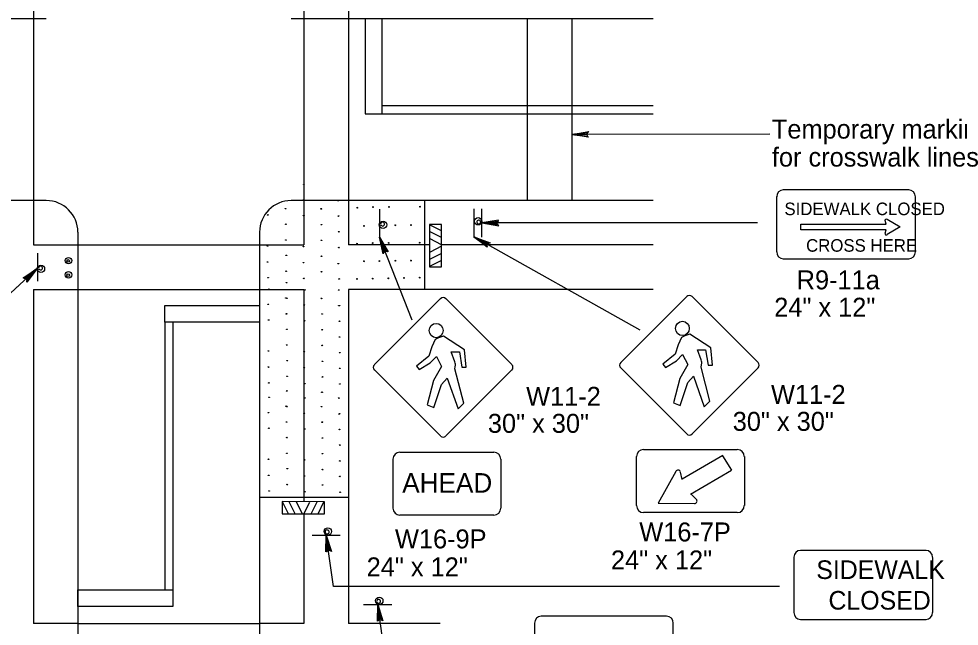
# Model space of a CAD drawing. Extents: x -14145 to -13662, y 30244 to 30661.
# Drawn here: x -13818.89 to -13808.47, y 30273.51 to 30280.23 of the extents above; entities that cross this region are included whole.
import ezdxf

# ---------------------------------------------------------------- set-up
doc = ezdxf.new("R2010")
doc.units = 0
doc.layers.add('1', color=7, linetype='Continuous')
doc.layers.add('2', color=7, linetype='Continuous')

msp = doc.modelspace()

# ---------------------------------------------------------------- linework, layer by layer
at = {"layer": '1'}
for p, q in [((-13818.727, 30280.727), (-13818.727, 30280.235)), ((-13815.73, 30280.727), (-13815.73, 30280.235)), ((-13815.238, 30280.727), (-13815.238, 30280.235)), ((-13818.585, 30280.235), (-13820.235, 30280.235)), ((-13818.727, 30280.235), (-13818.727, 30278.222)), ((-13814.222, 30280.235), (-13815.872, 30280.235)), ((-13815.73, 30280.235), (-13815.73, 30278.222)), ((-13815.238, 30280.235), (-13815.238, 30278.222)), ((-13814.865, 30280.235), (-13815.051, 30280.235)), ((-13815.051, 30280.235), (-13815.051, 30279.183)), ((-13814.865, 30279.183), (-13814.865, 30280.235)), ((-13811.862, 30280.235), (-13814.222, 30280.235)), ((-13813.255, 30280.235), (-13813.255, 30278.222)), ((-13812.763, 30280.235), (-13812.763, 30278.222)), ((-13814.865, 30279.273), (-13811.862, 30279.273)), ((-13815.051, 30279.183), (-13814.865, 30279.183)), ((-13814.865, 30279.183), (-13811.862, 30279.183)), ((-13810.567, 30278.956), (-13812.763, 30278.952)), ((-13809.029, 30278.341), (-13810.419, 30278.341)), ((-13818.585, 30278.222), (-13820.235, 30278.222)), ((-13818.727, 30278.222), (-13818.727, 30277.73)), ((-13814.222, 30278.222), (-13815.872, 30278.222)), ((-13815.73, 30278.222), (-13815.73, 30277.73)), ((-13815.238, 30278.222), (-13815.238, 30277.73)), ((-13814.396, 30278.222), (-13814.396, 30277.238)), ((-13811.862, 30278.222), (-13814.222, 30278.222)), ((-13810.493, 30278.265), (-13810.493, 30277.654)), ((-13808.955, 30277.654), (-13808.955, 30278.265)), ((-13814.894, 30278.127), (-13814.894, 30277.815)), ((-13814.894, 30278.127), (-13814.894, 30277.815)), ((-13814.894, 30278.127), (-13814.894, 30277.815)), ((-13814.894, 30278.127), (-13814.894, 30277.815)), ((-13814.894, 30278.127), (-13814.894, 30277.815)), ((-13814.894, 30278.127), (-13814.894, 30277.815)), ((-13813.846, 30278.131), (-13813.846, 30277.819)), ((-13813.846, 30278.131), (-13813.846, 30277.819)), ((-13813.846, 30278.131), (-13813.846, 30277.819)), ((-13813.759, 30277.818), (-13813.759, 30278.13)), ((-13813.759, 30277.818), (-13813.759, 30278.13)), ((-13813.759, 30277.818), (-13813.759, 30278.13)), ((-13813.759, 30277.818), (-13813.759, 30278.13)), ((-13813.759, 30277.818), (-13813.759, 30278.13)), ((-13813.759, 30277.818), (-13813.759, 30278.13)), ((-13809.269, 30278.014), (-13809.125, 30277.929)), ((-13814.206, 30277.887), (-13814.339, 30277.953)), ((-13810.705, 30277.974), (-13813.759, 30277.974)), ((-13810.223, 30277.899), (-13810.223, 30277.96)), ((-13810.223, 30277.96), (-13809.277, 30277.96)), ((-13809.277, 30277.899), (-13810.223, 30277.899)), ((-13809.277, 30277.96), (-13809.29, 30277.999)), ((-13809.29, 30277.86), (-13809.277, 30277.899)), ((-13809.125, 30277.929), (-13809.268, 30277.845)), ((-13818.235, 30277.872), (-13818.235, 30272.903)), ((-13816.222, 30277.872), (-13816.222, 30272.903)), ((-13814.532, 30276.897), (-13814.894, 30277.815)), ((-13814.206, 30277.812), (-13814.339, 30277.878)), ((-13814.206, 30277.73), (-13814.333, 30277.797)), ((-13812.003, 30276.785), (-13813.846, 30277.819)), ((-13818.727, 30277.73), (-13818.235, 30277.73)), ((-13818.235, 30277.73), (-13816.222, 30277.73)), ((-13816.222, 30277.73), (-13815.73, 30277.73)), ((-13814.339, 30277.73), (-13815.238, 30277.73)), ((-13814.206, 30277.716), (-13814.333, 30277.649)), ((-13811.862, 30277.73), (-13814.205, 30277.73)), ((-13818.684, 30277.64), (-13818.684, 30277.328)), ((-13818.684, 30277.64), (-13818.684, 30277.328)), ((-13818.684, 30277.64), (-13818.684, 30277.328)), ((-13818.684, 30277.64), (-13818.684, 30277.328)), ((-13818.684, 30277.64), (-13818.684, 30277.328)), ((-13818.684, 30277.64), (-13818.684, 30277.328)), ((-13814.206, 30277.634), (-13814.339, 30277.568)), ((-13814.206, 30277.559), (-13814.339, 30277.493)), ((-13810.419, 30277.578), (-13809.029, 30277.578)), ((-13819.389, 30276.826), (-13818.685, 30277.468)), ((-13818.727, 30277.238), (-13818.727, 30273.537)), ((-13818.727, 30277.238), (-13818.235, 30277.238)), ((-13818.235, 30277.238), (-13816.222, 30277.238)), ((-13816.222, 30277.238), (-13815.73, 30277.238)), ((-13815.73, 30277.238), (-13815.73, 30274.886)), ((-13811.862, 30277.238), (-13815.238, 30277.238)), ((-13815.238, 30277.238), (-13815.238, 30273.537)), ((-13814.949, 30276.405), (-13814.218, 30277.136)), ((-13814.158, 30277.136), (-13813.427, 30276.405)), ((-13812.22, 30276.427), (-13811.489, 30277.158)), ((-13811.429, 30277.158), (-13810.698, 30276.427)), ((-13817.273, 30276.874), (-13817.273, 30277.06)), ((-13817.273, 30277.06), (-13816.222, 30277.06)), ((-13816.222, 30277.06), (-13816.222, 30276.874)), ((-13817.273, 30276.874), (-13817.273, 30273.91)), ((-13816.222, 30276.874), (-13817.273, 30276.874)), ((-13817.183, 30276.874), (-13817.183, 30273.91)), ((-13814.218, 30275.614), (-13814.949, 30276.345)), ((-13813.427, 30276.345), (-13814.158, 30275.614)), ((-13811.489, 30275.636), (-13812.22, 30276.367)), ((-13810.698, 30276.367), (-13811.429, 30275.636)), ((-13814.666, 30275.435), (-13813.627, 30275.435)), ((-13811.967, 30275.465), (-13810.928, 30275.465)), ((-13811.089, 30275.396), (-13811.54, 30275.135)), ((-13810.99, 30275.234), (-13811.087, 30275.395)), ((-13814.743, 30274.814), (-13814.743, 30275.357)), ((-13813.549, 30275.357), (-13813.549, 30274.814)), ((-13812.045, 30274.843), (-13812.045, 30275.387)), ((-13810.85, 30275.387), (-13810.85, 30274.843)), ((-13811.609, 30275.221), (-13811.806, 30274.87)), ((-13811.538, 30275.133), (-13811.557, 30275.215)), ((-13811.446, 30274.971), (-13810.992, 30275.235)), ((-13816.222, 30274.935), (-13815.238, 30274.935)), ((-13815.902, 30274.753), (-13815.968, 30274.886)), ((-13815.827, 30274.753), (-13815.893, 30274.886)), ((-13815.745, 30274.753), (-13815.812, 30274.88)), ((-13815.731, 30274.753), (-13815.664, 30274.88)), ((-13815.649, 30274.753), (-13815.583, 30274.886)), ((-13815.574, 30274.753), (-13815.508, 30274.886)), ((-13811.383, 30274.914), (-13811.444, 30274.972)), ((-13811.806, 30274.87), (-13811.404, 30274.866)), ((-13815.73, 30274.753), (-13815.73, 30273.537)), ((-13813.627, 30274.736), (-13814.666, 30274.736)), ((-13810.928, 30274.766), (-13811.967, 30274.766)), ((-13815.64, 30274.517), (-13815.328, 30274.517)), ((-13815.64, 30274.517), (-13815.328, 30274.517)), ((-13815.64, 30274.517), (-13815.328, 30274.517)), ((-13815.64, 30274.517), (-13815.328, 30274.517)), ((-13815.64, 30274.517), (-13815.328, 30274.517)), ((-13815.64, 30274.517), (-13815.328, 30274.517)), ((-13815.404, 30273.945), (-13815.484, 30274.517)), ((-13810.3, 30274.268), (-13810.3, 30273.658)), ((-13808.836, 30274.345), (-13810.227, 30274.345)), ((-13808.763, 30273.658), (-13808.763, 30274.268)), ((-13810.461, 30273.945), (-13815.404, 30273.945)), ((-13818.235, 30273.724), (-13818.235, 30273.91)), ((-13818.235, 30273.91), (-13817.183, 30273.91)), ((-13817.183, 30273.91), (-13817.183, 30273.724)), ((-13815.069, 30273.748), (-13814.757, 30273.748)), ((-13815.069, 30273.748), (-13814.757, 30273.748)), ((-13815.069, 30273.748), (-13814.757, 30273.748)), ((-13815.069, 30273.748), (-13814.757, 30273.748)), ((-13815.069, 30273.748), (-13814.757, 30273.748)), ((-13815.069, 30273.748), (-13814.757, 30273.748)), ((-13814.841, 30273.229), (-13814.913, 30273.748)), ((-13817.183, 30273.724), (-13818.235, 30273.724)), ((-13818.235, 30273.537), (-13818.727, 30273.537)), ((-13818.235, 30273.537), (-13816.222, 30273.537)), ((-13815.73, 30273.537), (-13816.222, 30273.537)), ((-13814.222, 30273.537), (-13815.238, 30273.537)), ((-13813.176, 30273.541), (-13813.176, 30272.93)), ((-13811.712, 30273.617), (-13813.102, 30273.617)), ((-13811.638, 30272.93), (-13811.638, 30273.541)), ((-13810.227, 30273.581), (-13808.836, 30273.581))]:
    msp.add_line(p, q, dxfattribs=at)
for points in [[(-13812.583, 30278.932), (-13812.591, 30278.946), (-13812.763, 30278.952), (-13812.583, 30278.932), (-13812.579, 30278.923), (-13812.763, 30278.952), (-13812.593, 30278.965), (-13812.584, 30278.975), (-13812.763, 30278.952), (-13812.575, 30278.985), (-13812.584, 30278.975)], [(-13813.578, 30277.995), (-13813.587, 30277.981), (-13813.759, 30277.974), (-13813.578, 30277.995), (-13813.574, 30278.003), (-13813.759, 30277.974), (-13813.589, 30277.963), (-13813.58, 30277.952), (-13813.759, 30277.974), (-13813.571, 30277.942), (-13813.58, 30277.952)], [(-13814.847, 30277.639), (-13814.837, 30277.653), (-13814.894, 30277.815), (-13814.847, 30277.639), (-13814.853, 30277.633), (-13814.894, 30277.815), (-13814.821, 30277.661), (-13814.807, 30277.657), (-13814.894, 30277.815), (-13814.795, 30277.652), (-13814.807, 30277.657)], [(-13813.698, 30277.713), (-13813.699, 30277.729), (-13813.846, 30277.819), (-13813.698, 30277.713), (-13813.7, 30277.704), (-13813.846, 30277.819), (-13813.692, 30277.746), (-13813.679, 30277.751), (-13813.846, 30277.819), (-13813.666, 30277.755), (-13813.679, 30277.751)], [(-13818.833, 30277.361), (-13818.816, 30277.357), (-13818.685, 30277.468), (-13818.833, 30277.361), (-13818.84, 30277.365), (-13818.685, 30277.468), (-13818.803, 30277.345), (-13818.802, 30277.33), (-13818.685, 30277.468), (-13818.802, 30277.317), (-13818.802, 30277.33)], [(-13815.48, 30274.335), (-13815.467, 30274.346), (-13815.484, 30274.517), (-13815.48, 30274.335), (-13815.487, 30274.33), (-13815.484, 30274.517), (-13815.449, 30274.35), (-13815.437, 30274.343), (-13815.484, 30274.517), (-13815.426, 30274.335), (-13815.437, 30274.343)], [(-13814.909, 30273.566), (-13814.896, 30273.577), (-13814.913, 30273.748), (-13814.909, 30273.566), (-13814.916, 30273.561), (-13814.913, 30273.748), (-13814.878, 30273.581), (-13814.866, 30273.574), (-13814.913, 30273.748), (-13814.855, 30273.566), (-13814.866, 30273.574)]]:
    msp.add_lwpolyline(points, dxfattribs=at)
for points in [[(-13814.339, 30277.488), (-13814.206, 30277.488), (-13814.205, 30277.957), (-13814.339, 30277.957)], [(-13814.484, 30276.387), (-13814.452, 30276.351), (-13814.331, 30276.426), (-13814.263, 30276.496), (-13814.207, 30276.382), (-13814.294, 30276.229), (-13814.365, 30275.96), (-13814.29, 30275.931), (-13814.205, 30276.186), (-13814.142, 30276.256), (-13814.023, 30275.914), (-13813.96, 30275.977), (-13814.059, 30276.356), (-13814.054, 30276.38), (-13814.052, 30276.397), (-13814.052, 30276.409), (-13814.054, 30276.421), (-13814.057, 30276.436), (-13814.098, 30276.545), (-13814.008, 30276.545), (-13813.979, 30276.375), (-13813.933, 30276.375), (-13813.952, 30276.567), (-13814.183, 30276.719), (-13814.239, 30276.7), (-13814.277, 30276.681), (-13814.314, 30276.603), (-13814.345, 30276.499)], [(-13811.755, 30276.409), (-13811.723, 30276.373), (-13811.602, 30276.448), (-13811.534, 30276.518), (-13811.478, 30276.404), (-13811.565, 30276.251), (-13811.636, 30275.982), (-13811.561, 30275.953), (-13811.476, 30276.208), (-13811.413, 30276.278), (-13811.294, 30275.936), (-13811.231, 30275.999), (-13811.33, 30276.378), (-13811.325, 30276.402), (-13811.323, 30276.419), (-13811.323, 30276.431), (-13811.325, 30276.443), (-13811.328, 30276.458), (-13811.369, 30276.567), (-13811.279, 30276.567), (-13811.25, 30276.397), (-13811.204, 30276.397), (-13811.223, 30276.589), (-13811.454, 30276.741), (-13811.51, 30276.722), (-13811.548, 30276.703), (-13811.585, 30276.625), (-13811.616, 30276.521)], [(-13815.973, 30274.887), (-13815.973, 30274.753), (-13815.503, 30274.752), (-13815.503, 30274.886)]]:
    msp.add_lwpolyline(points, close=True, dxfattribs=at)
for centre, radius in [((-13813.799, 30277.992), 0.0408), ((-13813.799, 30277.992), 0.0408), ((-13813.799, 30277.992), 0.0408), ((-13814.854, 30277.953), 0.0408), ((-13814.854, 30277.953), 0.0408), ((-13814.854, 30277.953), 0.0408), ((-13818.339, 30277.556), 0.0354), ((-13818.644, 30277.466), 0.0408), ((-13818.644, 30277.466), 0.0408), ((-13818.644, 30277.466), 0.0408), ((-13818.343, 30277.553), 0.0143), ((-13818.339, 30277.399), 0.0354), ((-13818.343, 30277.396), 0.0143), ((-13815.465, 30274.557), 0.0408), ((-13815.465, 30274.557), 0.0408), ((-13815.465, 30274.557), 0.0408), ((-13814.895, 30273.789), 0.0408), ((-13814.895, 30273.789), 0.0408), ((-13814.895, 30273.789), 0.0408)]:
    msp.add_circle(centre, radius, dxfattribs=at)
for centre, radius, start, end in [((-13818.585, 30277.872), 0.35, 0, 90), ((-13815.872, 30277.872), 0.35, 90, 180), ((-13813.793, 30277.984), 0.0214, 9.521, 4.2501), ((-13813.793, 30277.984), 0.0214, 9.521, 4.2501), ((-13813.793, 30277.984), 0.0214, 9.521, 4.2501), ((-13814.859, 30277.961), 0.0214, 189.521, 184.2501), ((-13814.859, 30277.961), 0.0214, 189.521, 184.2501), ((-13814.859, 30277.961), 0.0214, 189.521, 184.2501), ((-13818.649, 30277.474), 0.0214, 189.521, 184.2501), ((-13818.649, 30277.474), 0.0214, 189.521, 184.2501), ((-13818.649, 30277.474), 0.0214, 189.521, 184.2501), ((-13811.459, 30277.128), 0.0423, 45, 135), ((-13814.188, 30277.105), 0.0423, 45, 135), ((-13814.919, 30276.374), 0.0423, 135, 225), ((-13813.456, 30276.374), 0.0423, 315, 45), ((-13812.19, 30276.397), 0.0423, 135, 225), ((-13810.728, 30276.397), 0.0423, 315, 45), ((-13814.188, 30275.643), 0.0423, 225, 315), ((-13811.459, 30275.666), 0.0423, 225, 315), ((-13814.666, 30275.357), 0.0775, 90, 180), ((-13813.627, 30275.357), 0.0775, 0, 90), ((-13811.967, 30275.387), 0.0775, 90, 180), ((-13810.928, 30275.387), 0.0775, 0, 90), ((-13811.584, 30275.209), 0.0275, 13.5359, 154.6538), ((-13811.402, 30274.894), 0.0275, 265.5395, 46.6575), ((-13814.666, 30274.814), 0.0775, 180, 270), ((-13813.627, 30274.814), 0.0775, 270, 0), ((-13811.967, 30274.843), 0.0775, 180, 270), ((-13810.928, 30274.843), 0.0775, 270, 0), ((-13815.473, 30274.552), 0.0214, 279.521, 274.2501), ((-13815.473, 30274.552), 0.0214, 279.521, 274.2501), ((-13815.473, 30274.552), 0.0214, 279.521, 274.2501), ((-13814.903, 30273.783), 0.0214, 279.521, 274.2501), ((-13814.903, 30273.783), 0.0214, 279.521, 274.2501), ((-13814.903, 30273.783), 0.0214, 279.521, 274.2501)]:
    msp.add_arc(centre, radius, start, end, dxfattribs=at)
for centre, major_axis, ratio in [((-13815.731, 30278.397), (-0.00544, 0), 0.5), ((-13815.737, 30278.228), (-0.00544, 0), 0.5), ((-13815.353, 30278.221), (-0.00544, 0), 0.5), ((-13815.347, 30278.223), (-0.00544, 0), 0.5), ((-13815.933, 30278.132), (-0.00544, 0), 0.5), ((-13815.539, 30278.13), (-0.00544, 0), 0.5), ((-13815.139, 30278.142), (-0.00007, 0.00544), 0.5), ((-13814.965, 30278.149), (-0.00007, 0.00544), 0.5), ((-13814.787, 30278.151), (-0.00007, 0.00544), 0.5), ((-13814.444, 30278.153), (-0.00007, 0.00544), 0.5), ((-13816.131, 30278.063), (-0.00544, 0), 0.5), ((-13815.733, 30278.055), (-0.00544, 0), 0.5), ((-13815.347, 30278.049), (-0.00544, 0), 0.5), ((-13815.929, 30277.96), (-0.00544, 0), 0.5), ((-13815.537, 30277.954), (-0.00544, 0), 0.5), ((-13815.065, 30277.941), (-0.00007, 0.00544), 0.5), ((-13814.89, 30277.942), (-0.00007, 0.00544), 0.5), ((-13814.719, 30277.948), (-0.00007, 0.00544), 0.5), ((-13814.544, 30277.95), (-0.00007, 0.00544), 0.5), ((-13815.345, 30277.876), (-0.00544, 0), 0.5), ((-13816.133, 30277.72), (-0.00544, 0), 0.5), ((-13815.929, 30277.785), (-0.00544, 0), 0.5), ((-13815.735, 30277.712), (-0.00544, 0), 0.5), ((-13815.537, 30277.782), (-0.00544, 0), 0.5), ((-13815.342, 30277.701), (-0.00544, 0), 0.5), ((-13815.142, 30277.744), (-0.00007, 0.00544), 0.5), ((-13814.968, 30277.751), (-0.00007, 0.00544), 0.5), ((-13814.79, 30277.753), (-0.00007, 0.00544), 0.5), ((-13814.447, 30277.755), (-0.00007, 0.00544), 0.5), ((-13815.925, 30277.614), (-0.00544, 0), 0.5), ((-13815.535, 30277.605), (-0.00544, 0), 0.5), ((-13816.133, 30277.542), (-0.00544, 0), 0.5), ((-13815.735, 30277.534), (-0.00544, 0), 0.5), ((-13815.349, 30277.523), (-0.00544, 0), 0.5), ((-13815.066, 30277.549), (-0.00007, 0.00544), 0.5), ((-13814.894, 30277.551), (-0.00007, 0.00544), 0.5), ((-13814.717, 30277.555), (-0.00007, 0.00544), 0.5), ((-13814.545, 30277.557), (-0.00007, 0.00544), 0.5), ((-13815.927, 30277.439), (-0.00544, 0), 0.5), ((-13815.535, 30277.433), (-0.00544, 0), 0.5), ((-13816.128, 30277.367), (-0.00544, 0), 0.5), ((-13815.922, 30277.312), (-0.00544, 0), 0.5), ((-13815.731, 30277.359), (-0.00544, 0), 0.5), ((-13815.34, 30277.354), (-0.00544, 0), 0.5), ((-13815.143, 30277.354), (-0.00007, 0.00544), 0.5), ((-13814.968, 30277.358), (-0.00007, 0.00544), 0.5), ((-13814.795, 30277.36), (-0.00007, 0.00544), 0.5), ((-13814.621, 30277.365), (-0.00007, 0.00544), 0.5), ((-13814.447, 30277.369), (-0.00007, 0.00544), 0.5), ((-13816.119, 30277.24), (-0.00544, 0), 0.5), ((-13815.721, 30277.232), (-0.00544, 0), 0.5), ((-13815.345, 30277.231), (-0.00544, 0), 0.5), ((-13816.125, 30277.072), (-0.00544, 0), 0.5), ((-13815.929, 30277.142), (-0.00544, 0), 0.5), ((-13815.919, 30277.138), (-0.00544, 0), 0.5), ((-13815.727, 30277.064), (-0.00544, 0), 0.5), ((-13815.537, 30277.137), (-0.00544, 0), 0.5), ((-13815.924, 30276.967), (-0.00544, 0), 0.5), ((-13815.529, 30276.965), (-0.00544, 0), 0.5), ((-13815.343, 30277.057), (-0.00544, 0), 0.5), ((-13815.337, 30277.058), (-0.00544, 0), 0.5), ((-13816.121, 30276.898), (-0.00544, 0), 0.5), ((-13815.723, 30276.89), (-0.00544, 0), 0.5), ((-13815.337, 30276.885), (-0.00544, 0), 0.5), ((-13814.265, 30276.782), (0, 0.0795), 0.957031), ((-13811.537, 30276.805), (0, 0.0795), 0.957031), ((-13815.919, 30276.796), (-0.00544, 0), 0.5), ((-13815.527, 30276.79), (-0.00544, 0), 0.5), ((-13815.335, 30276.711), (-0.00544, 0), 0.5), ((-13816.123, 30276.555), (-0.00544, 0), 0.5), ((-13815.92, 30276.621), (-0.00544, 0), 0.5), ((-13815.726, 30276.547), (-0.00544, 0), 0.5), ((-13815.527, 30276.617), (-0.00544, 0), 0.5), ((-13815.915, 30276.449), (-0.00544, 0), 0.5), ((-13815.525, 30276.44), (-0.00544, 0), 0.5), ((-13815.333, 30276.537), (-0.00544, 0), 0.5), ((-13816.123, 30276.377), (-0.00544, 0), 0.5), ((-13815.726, 30276.369), (-0.00544, 0), 0.5), ((-13815.333, 30276.364), (-0.00544, 0), 0.5), ((-13815.917, 30276.274), (-0.00544, 0), 0.5), ((-13815.525, 30276.269), (-0.00544, 0), 0.5), ((-13816.119, 30276.202), (-0.00544, 0), 0.5), ((-13815.721, 30276.194), (-0.00544, 0), 0.5), ((-13815.331, 30276.189), (-0.00544, 0), 0.5), ((-13816.117, 30276.042), (-0.00544, 0), 0.5), ((-13815.92, 30276.114), (-0.00544, 0), 0.5), ((-13815.719, 30276.034), (-0.00544, 0), 0.5), ((-13815.53, 30276.099), (-0.00544, 0), 0.5), ((-13815.344, 30276.033), (-0.00544, 0), 0.5), ((-13815.928, 30275.944), (-0.00544, 0), 0.5), ((-13815.918, 30275.94), (-0.00544, 0), 0.5), ((-13815.535, 30275.938), (-0.00544, 0), 0.5), ((-13816.123, 30275.873), (-0.00544, 0), 0.5), ((-13815.726, 30275.865), (-0.00544, 0), 0.5), ((-13815.341, 30275.858), (-0.00544, 0), 0.5), ((-13815.336, 30275.86), (-0.00544, 0), 0.5), ((-13815.922, 30275.769), (-0.00544, 0), 0.5), ((-13815.527, 30275.767), (-0.00544, 0), 0.5), ((-13816.119, 30275.7), (-0.00544, 0), 0.5), ((-13815.722, 30275.692), (-0.00544, 0), 0.5), ((-13815.336, 30275.686), (-0.00544, 0), 0.5), ((-13815.918, 30275.597), (-0.00544, 0), 0.5), ((-13815.525, 30275.592), (-0.00544, 0), 0.5), ((-13815.333, 30275.513), (-0.00544, 0), 0.5), ((-13815.918, 30275.422), (-0.00544, 0), 0.5), ((-13815.525, 30275.419), (-0.00544, 0), 0.5), ((-13816.122, 30275.357), (-0.00544, 0), 0.5), ((-13815.724, 30275.349), (-0.00544, 0), 0.5), ((-13815.331, 30275.338), (-0.00544, 0), 0.5), ((-13815.914, 30275.251), (-0.00544, 0), 0.5), ((-13815.523, 30275.242), (-0.00544, 0), 0.5), ((-13816.121, 30275.179), (-0.00544, 0), 0.5), ((-13815.724, 30275.171), (-0.00544, 0), 0.5), ((-13815.331, 30275.166), (-0.00544, 0), 0.5), ((-13816.117, 30275.004), (-0.00544, 0), 0.5), ((-13815.915, 30275.076), (-0.00544, 0), 0.5), ((-13815.719, 30274.996), (-0.00544, 0), 0.5), ((-13815.523, 30275.071), (-0.00544, 0), 0.5), ((-13815.329, 30274.991), (-0.00544, 0), 0.5)]:
    msp.add_ellipse(centre, major_axis=major_axis, ratio=ratio, dxfattribs=at)
for centre, major_axis, ratio, start_param, end_param in [((-13810.418, 30278.264), (0, -0.0763), 0.968363, 3.141593, 4.712389), ((-13809.029, 30278.264), (0, 0.0763), 0.968363, 4.712389, 6.283185), ((-13809.277, 30278.002), (-0.0155, 0), 0.866667, 4.180268, 6.551782), ((-13809.276, 30277.854), (0.0157, 0), 0.866667, 2.874466, 5.26331), ((-13810.418, 30277.654), (0, -0.0763), 0.968363, 4.712389, 6.283185), ((-13809.029, 30277.654), (0, 0.0763), 0.968363, 3.141593, 4.712389), ((-13810.228, 30274.27), (0, -0.0763), 0.968363, 3.141593, 4.712389), ((-13808.838, 30274.27), (0, 0.0763), 0.968363, 4.712389, 6.283185), ((-13810.228, 30273.659), (0, -0.0763), 0.968363, 4.712389, 6.283185), ((-13808.838, 30273.659), (0, 0.0763), 0.968363, 3.141593, 4.712389), ((-13813.101, 30273.541), (0, -0.0763), 0.968363, 3.141593, 4.712389), ((-13811.711, 30273.541), (0, 0.0763), 0.968363, 4.712389, 6.283185)]:
    msp.add_ellipse(centre, major_axis=major_axis, ratio=ratio, start_param=start_param, end_param=end_param, dxfattribs=at)

# ---------------------------------------------------------------- texts
for s, height, p in [('SIDEWALK CLOSED', 0.13914, (-13810.406, 30278.06)), ('CROSS HERE', 0.1391, (-13810.166, 30277.655)), ('AHEAD', 0.2165, (-13814.641, 30274.986)), ('SIDEWALK', 0.2061, (-13810.053, 30274.03)), ('CLOSED', 0.2061, (-13809.918, 30273.691))]:
    msp.add_text(s, height=height, dxfattribs=at).set_placement(p)
at = {"layer": '2'}
for s, p in [('Temporary marking', (-13810.545, 30278.908)), ('for crosswalk lines', (-13810.545, 30278.598)), ('R9-11a', (-13810.27, 30277.238)), ('24" x 12"', (-13810.519, 30276.935)), ('W11-2', (-13813.268, 30275.948)), ('W11-2', (-13810.555, 30275.97)), ('30" x 30"', (-13813.692, 30275.649)), ('30" x 30"', (-13810.979, 30275.671)), ('W16-9P', (-13814.721, 30274.369)), ('W16-7P', (-13812.014, 30274.446)), ('24" x 12"', (-13815.035, 30274.059)), ('24" x 12"', (-13812.328, 30274.136))]:
    msp.add_text(s, height=0.21, dxfattribs=at).set_placement(p)

doc.saveas('drawing.dxf')
